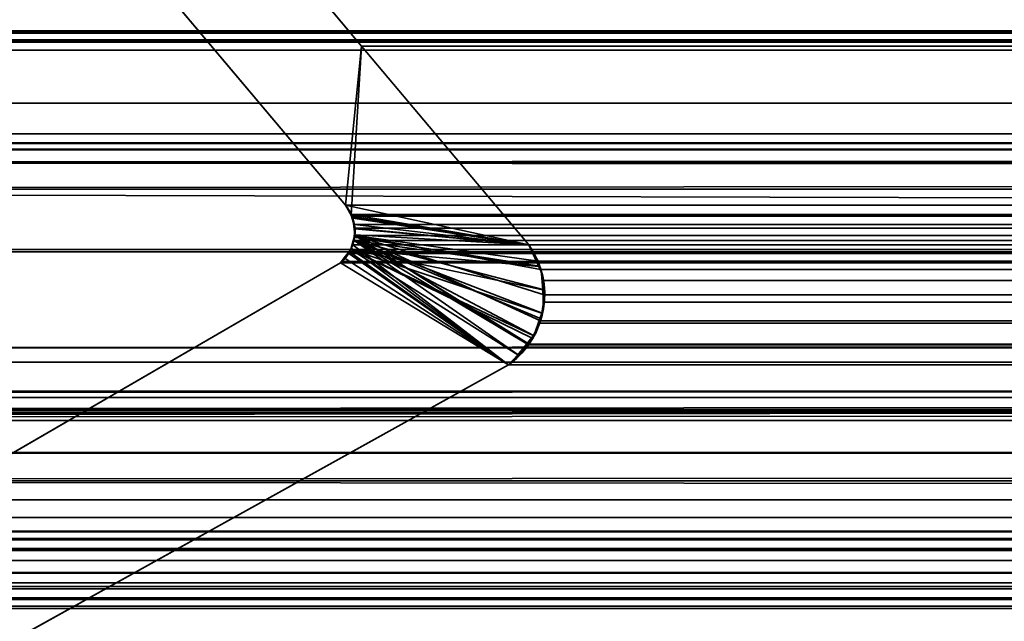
# Model space of a CAD drawing. Header units: millimetres. Extents: x -503 to 6703, y -110 to 193.
# Tile 1039 of 1056: x 4045.74 to 4050.84, y -1.93 to 1.19. Entities that reach past the tile are written whole.
import ezdxf

# ---------------------------------------------------------------- set-up
doc = ezdxf.new("R2010")
doc.units = ezdxf.units.MM
doc.layers.add('152', color=7, linetype='Continuous', true_color=0xffffff)

# ---------------------------------------------------------------- blocks, each defined once
blk = doc.blocks.new('UG_SURFACE_004')
at = {"layer": '152', "color": 252, "linetype": 'Continuous', "lineweight": 35}
for points in [[(5156.4999, -14, 2212.25), (5156.4999, 174.4, 2212.25), (3843.4999, 174.4, 2212.25), (3843.4999, -14, 2212.25)], [(3993.5, -14, 2062.2499), (3993.5, 174.4, 2062.2499), (5006.4998, 174.4, 2062.2499), (5006.4998, -14, 2062.2499)]]:
    blk.add_3dface(points, dxfattribs=at)
blk = doc.blocks.new('UG_SURFACE_341')
at = {"layer": '152', "color": 35, "linetype": 'Continuous', "lineweight": 35}
for points in [[(4037.0002, 0, 2), (4962.9998, 0, 2), (4962.9998, -2), (4037.0002, -2)], [(4037.0002, 0, 1027), (4081.9998, 0, 1031.9999), (4081.9998, 0, 1015)], [(4037.0002, 0, 2), (4037.0002, 0, 1027), (4082.7613, 0, 1011.1731), (4084.929, 0, 1007.929)], [(4037.0002, 0, 1027), (4082.7613, 0, 1035.8268), (4081.9998, 0, 1031.9999)], [(4037.0002, 0, 1027), (4037.0002, 0, 2017), (4082.4895, 0, 1107.0901), (4082.0546, 0, 1102.9547)], [(4081.9998, 0, 1015), (4082.7613, 0, 1011.1731), (4037.0002, 0, 1027)], [(4082.0546, 0, 1102.9547), (4084.929, 0, 1039.0711), (4082.7613, 0, 1035.8268), (4037.0002, 0, 1027)], [(4084.929, 0, 1007.929), (4088.1734, 0, 1005.7611), (4037.0002, 0, 2)], [(4962.9998, 0, 2), (4037.0002, 0, 2), (4092, 0, 1005), (4095.8266, 0, 1005.7611)], [(4088.1734, 0, 1005.7611), (4092, 0, 1005), (4037.0002, 0, 2)], [(4037.0002, 0, 2017), (4092, 0, 1114), (4087.9326, 0, 1113.1355)], [(4087.9326, 0, 1113.1355), (4084.5685, 0, 1110.6913), (4037.0002, 0, 2017)], [(4084.5685, 0, 1110.6913), (4082.4895, 0, 1107.0901), (4037.0002, 0, 2017)], [(4096.0674, 0, 1113.1355), (4092, 0, 1114), (4037.0002, 0, 2017), (4962.9998, 0, 2017)], [(4962.9998, -9, 2017), (4962.9998, 0, 2017), (4037.0002, 0, 2017), (4037.0002, -9, 2017)]]:
    blk.add_3dface(points, dxfattribs=at)
blk = doc.blocks.new('UG_SURFACE_368')
at = {"layer": '152', "color": 252, "linetype": 'Continuous', "lineweight": 35}
for points in [[(4031.4999, -25.92, 2021.75), (4968.5001, -25.92, 2021.75), (4968.5001, 14.42, 2021.75), (4031.4999, 14.42, 2021.75)], [(4033, -25.92, 2020.2501), (4033, 14.42, 2020.2501), (4967, 14.42, 2020.2501), (4967, -25.92, 2020.2501)]]:
    blk.add_3dface(points, dxfattribs=at)
blk = doc.blocks.new('UG_SURFACE_396')
at = {"layer": '152', "color": 7, "linetype": 'Continuous', "lineweight": 35}
for points in [[(4046.9627, 1.7131, -7.75), (4047.5149, 1.0529, -7.75), (4047.431, 0.2303, -7.75), (4046.4926, 1.345, -7.75)], [(4047.5149, 1.0529, 2005.7349), (4046.9627, 1.7131, 2006.2871), (4046.4926, 1.345, 2006.7573), (4047.431, 0.2303, 2005.8188)], [(4046.9627, 1.7131, 2006.2871), (4047.5149, 1.0529, 2005.7349), (4047.5149, 1.0529, -7.75), (4046.9627, 1.7131, -7.75)], [(4046.4926, 1.345, -7.75), (4047.431, 0.2303, -7.75), (4047.431, 0.2303, 2005.8188), (4046.4926, 1.345, 2006.7573)], [(4047.5149, 1.0529, -7.75), (4048.3809, 0.025, -7.75), (4047.431, 0.2303, -7.75)], [(4047.5149, 1.0529, 2005.7349), (4047.431, 0.2303, 2005.8188), (4047.4615, 0.1785, 2005.7886)], [(4047.4615, 0.1785, 2005.7886), (4047.4677, 0.1679, 2005.7824), (4048.3809, 0.025, 2004.8692), (4047.5149, 1.0529, 2005.7349)], [(4047.5149, 1.0529, 2005.7349), (4048.3809, 0.025, 2004.8692), (4048.3809, 0.025, -7.75), (4047.5149, 1.0529, -7.75)], [(4048.3809, 0.025, -7.75), (4047.4701, 0.1617, -7.75), (4047.4606, 0.1786, -7.75), (4047.431, 0.2303, -7.75)], [(4047.431, 0.2303, -7.75), (4047.4606, 0.1786, -7.75), (4047.4615, 0.1785, 2005.7886)], [(4047.4615, 0.1785, 2005.7886), (4047.431, 0.2303, 2005.8188), (4047.431, 0.2303, -7.75)], [(4047.4606, 0.1786, -7.75), (4047.4701, 0.1617, -7.75), (4047.4777, 0.1211, 2005.7721)], [(4047.4777, 0.1211, 2005.7721), (4047.4677, 0.1679, 2005.7824), (4047.4606, 0.1786, -7.75)], [(4047.4677, 0.1679, 2005.7824), (4047.4615, 0.1785, 2005.7886), (4047.4606, 0.1786, -7.75)], [(4047.4677, 0.1679, 2005.7824), (4047.4777, 0.1211, 2005.7721), (4047.4806, 0.1078, 2005.7693), (4048.3809, 0.025, 2004.8692)], [(4047.4806, 0.0754, -7.75), (4047.4749, 0.1212, -7.75), (4047.4701, 0.1617, -7.75), (4048.3809, 0.025, -7.75)], [(4047.4701, 0.1617, -7.75), (4047.4749, 0.1212, -7.75), (4047.4777, 0.1211, 2005.7721)], [(4047.4806, 0.1078, 2005.7693), (4047.4749, 0.1212, -7.75), (4047.4806, 0.0754, -7.75)], [(4047.4806, 0.1078, 2005.7693), (4047.4777, 0.1211, 2005.7721), (4047.4749, 0.1212, -7.75)], [(4048.4357, -0.087, 2004.8144), (4048.3809, 0.025, 2004.8692), (4047.4806, 0.1078, 2005.7693), (4047.4772, 0.0633, 2005.7728)], [(4047.4806, 0.0754, -7.75), (4047.4772, 0.0633, 2005.7728), (4047.4806, 0.1078, 2005.7693)], [(4048.4324, -0.0872, -7.75), (4047.4596, 0.0001, -7.75), (4047.4615, 0.0065, -7.75), (4047.4772, 0.0636, -7.75)], [(4047.4758, 0.0471, 2005.774), (4047.4772, 0.0636, -7.75), (4047.4615, 0.0065, -7.75)], [(4047.4758, 0.0471, 2005.774), (4047.4772, 0.0633, 2005.7728), (4047.4772, 0.0636, -7.75)], [(4047.4772, 0.0633, 2005.7728), (4047.4758, 0.0471, 2005.774), (4048.4357, -0.087, 2004.8144)], [(4047.4772, 0.0636, -7.75), (4047.4806, 0.0754, -7.75), (4048.3809, 0.025, -7.75), (4048.4324, -0.0872, -7.75)], [(4047.4806, 0.0754, -7.75), (4047.4772, 0.0636, -7.75), (4047.4772, 0.0633, 2005.7728)], [(4047.4257, -0.0428, -7.75), (4047.4596, 0.0001, -7.75), (4048.3236, -0.5457, -7.75), (4048.2764, -0.597, -7.75)], [(4047.4596, 0.0001, -7.75), (4047.4257, -0.0428, -7.75), (4047.4277, -0.0425, 2005.8224)], [(4047.4596, 0.0001, -7.75), (4047.4277, -0.0425, 2005.8224), (4047.4529, -0.012, 2005.7969)], [(4047.4606, 0.0075, 2005.7893), (4047.4529, -0.012, 2005.7969), (4048.2764, -0.597, 2004.9736)], [(4047.4529, -0.012, 2005.7969), (4047.4606, 0.0075, 2005.7893), (4047.4615, 0.0065, -7.75)], [(4047.4529, -0.012, 2005.7969), (4047.4615, 0.0065, -7.75), (4047.4596, 0.0001, -7.75)], [(4047.4596, 0.0001, -7.75), (4048.4533, -0.2084, -7.75), (4048.4571, -0.3076, -7.75), (4048.449, -0.3298, -7.75)], [(4047.4596, 0.0001, -7.75), (4048.4324, -0.0872, -7.75), (4048.45, -0.1253, -7.75), (4048.4533, -0.2084, -7.75)], [(4048.449, -0.3298, -7.75), (4048.4066, -0.4471, -7.75), (4047.4596, 0.0001, -7.75)], [(4047.4596, 0.0001, -7.75), (4048.4014, -0.4612, -7.75), (4048.3236, -0.5457, -7.75)], [(4048.4066, -0.4471, -7.75), (4048.4014, -0.4612, -7.75), (4047.4596, 0.0001, -7.75)], [(4048.2764, -0.597, 2004.9736), (4048.3265, -0.545, 2004.9233), (4047.4758, 0.0471, 2005.774), (4047.4606, 0.0075, 2005.7893)], [(4047.4615, 0.0065, -7.75), (4047.4606, 0.0075, 2005.7893), (4047.4758, 0.0471, 2005.774)], [(4047.4758, 0.0471, 2005.774), (4048.3265, -0.545, 2004.9233), (4048.389, -0.4805, 2004.8609), (4048.4056, -0.445, 2004.8444)], [(4047.4758, 0.0471, 2005.774), (4048.4457, -0.3584, 2004.8044), (4048.4495, -0.3303, 2004.8003)], [(4048.4495, -0.3303, 2004.8003), (4048.4633, -0.2303, 2004.7865), (4048.46, -0.2088, 2004.7898), (4047.4758, 0.0471, 2005.774)], [(4048.4056, -0.445, 2004.8444), (4048.4457, -0.3584, 2004.8044), (4047.4758, 0.0471, 2005.774)], [(4048.46, -0.2088, 2004.7898), (4048.4447, -0.106, 2004.8051), (4048.4357, -0.087, 2004.8144), (4047.4758, 0.0471, 2005.774)], [(4048.3809, 0.025, -7.75), (4048.3809, 0.025, 2004.8692), (4048.4357, -0.087, 2004.8144)], [(4048.4357, -0.087, 2004.8144), (4048.4324, -0.0872, -7.75), (4048.3809, 0.025, -7.75)], [(4048.2764, -0.597, 2004.9736), (4047.4529, -0.012, 2005.7969), (4047.4277, -0.0425, 2005.8224), (4047.4057, -0.0688, 2005.8444)], [(4047.4057, -0.0688, -7.75), (4047.4057, -0.0688, 2005.8444), (4047.4277, -0.0425, 2005.8224)], [(4047.4277, -0.0425, 2005.8224), (4047.4257, -0.0428, -7.75), (4047.4057, -0.0688, -7.75)], [(4048.2764, -0.597, -7.75), (4047.4057, -0.0688, -7.75), (4047.4257, -0.0428, -7.75)], [(4048.2764, -0.597, -7.75), (4040.8993, -4.6975, -7.75), (4045.2905, -1.2961, -7.75), (4047.4057, -0.0688, -7.75)], [(4047.4057, -0.0688, 2005.8444), (4045.2905, -1.2961, 2007.9598), (4040.8993, -4.6975, 2012.3506), (4048.2764, -0.597, 2004.9736)], [(4047.4057, -0.0688, -7.75), (4045.2905, -1.2961, -7.75), (4045.2905, -1.2961, 2007.9598), (4047.4057, -0.0688, 2005.8444)], [(4048.4324, -0.0872, -7.75), (4048.4357, -0.087, 2004.8144), (4048.4447, -0.106, 2004.8051)], [(4048.4447, -0.106, 2004.8051), (4048.45, -0.1253, -7.75), (4048.4324, -0.0872, -7.75)], [(4048.4447, -0.106, 2004.8051), (4048.4533, -0.2084, -7.75), (4048.45, -0.1253, -7.75)], [(4048.4447, -0.106, 2004.8051), (4048.46, -0.2088, 2004.7898), (4048.4533, -0.2084, -7.75)], [(4048.4633, -0.2303, 2004.7865), (4048.449, -0.3298, -7.75), (4048.4571, -0.3076, -7.75)], [(4048.4633, -0.2303, 2004.7865), (4048.4495, -0.3303, 2004.8003), (4048.449, -0.3298, -7.75)], [(4048.4571, -0.3076, -7.75), (4048.4533, -0.2084, -7.75), (4048.46, -0.2088, 2004.7898)], [(4048.4571, -0.3076, -7.75), (4048.46, -0.2088, 2004.7898), (4048.4633, -0.2303, 2004.7865)], [(4048.4066, -0.4471, -7.75), (4048.449, -0.3298, -7.75), (4048.4495, -0.3303, 2004.8003)], [(4048.4495, -0.3303, 2004.8003), (4048.4457, -0.3584, 2004.8044), (4048.4066, -0.4471, -7.75)], [(4048.4457, -0.3584, 2004.8044), (4048.4056, -0.445, 2004.8444), (4048.4066, -0.4471, -7.75)], [(4048.3236, -0.5457, -7.75), (4048.4014, -0.4612, -7.75), (4048.4056, -0.445, 2004.8444)], [(4048.4056, -0.445, 2004.8444), (4048.389, -0.4805, 2004.8609), (4048.3236, -0.5457, -7.75)], [(4048.4014, -0.4612, -7.75), (4048.4066, -0.4471, -7.75), (4048.4056, -0.445, 2004.8444)], [(4048.389, -0.4805, 2004.8609), (4048.3265, -0.545, 2004.9233), (4048.3236, -0.5457, -7.75)], [(4048.2764, -0.597, -7.75), (4048.3236, -0.5457, -7.75), (4048.3265, -0.545, 2004.9233)], [(4048.3265, -0.545, 2004.9233), (4048.2764, -0.597, 2004.9736), (4048.2764, -0.597, -7.75)], [(4048.2764, -0.597, 2004.9736), (4040.8993, -4.6975, 2012.3506), (4040.8993, -4.6975, -7.75), (4048.2764, -0.597, -7.75)]]:
    blk.add_3dface(points, dxfattribs=at)
blk = doc.blocks.new('UG_SURFACE_397')
at = {"layer": '152', "color": 7, "linetype": 'Continuous', "lineweight": 35}
for points in [[(4966.1694, 1.0733, 2019.4194), (4033.8249, 2.6459, 2019.4249), (4033.7386, 0.3122, 2019.5112)], [(4966.1694, 1.0733, 2019.4194), (4966.1751, 2.6459, 2019.4249), (4033.8249, 2.6459, 2019.4249)], [(4038.0788, 1.7573, 2015.1713), (4961.9212, 1.7573, 2015.1713), (4961.277, 1.0763, 2014.5271), (4038.723, 1.0763, 2014.5271)], [(4047.431, 0.2303, 2005.8188), (4046.4926, 1.345, 2006.7573), (4046.9627, 1.7131, 2006.2871), (4047.5149, 1.0529, 2005.7349)], [(4953.0373, 1.7131, 2006.2871), (4952.4851, 1.0529, 2005.7349), (4047.5149, 1.0529, 2005.7349), (4046.9627, 1.7131, 2006.2871)], [(4046.4926, 1.345, 2006.7573), (4047.431, 0.2303, 2005.8188), (4952.569, 0.2303, 2005.8188), (4953.5074, 1.345, 2006.7573)], [(4962.5516, 1.1329, 2015.8014), (4964.0083, 0.5991, 2017.2584), (4035.9917, 0.5991, 2017.2584), (4037.4484, 1.1329, 2015.8014)], [(4962.5516, 1.1329, 2015.8014), (4037.4484, 1.1329, 2015.8014), (4037.497, 1.1297, 2015.753)], [(4962.501, 1.1363, 2015.7511), (4037.497, 1.1297, 2015.753), (4037.5605, 1.1255, 2015.6894)], [(4962.501, 1.1363, 2015.7511), (4962.503, 1.1361, 2015.753), (4037.497, 1.1297, 2015.753)], [(4037.497, 1.1297, 2015.753), (4962.503, 1.1361, 2015.753), (4962.5516, 1.1329, 2015.8014)], [(4037.5605, 1.1255, 2015.6894), (4962.431, 1.1143, 2015.681), (4962.501, 1.1363, 2015.7511)], [(4037.5605, 1.1255, 2015.6894), (4037.569, 1.1208, 2015.6808), (4962.431, 1.1143, 2015.681)], [(4033.7386, 0.3122, 2019.5112), (4966.2142, 0.3108, 2019.4643), (4966.1694, 1.0733, 2019.4194)], [(4962.3823, 1.0991, 2015.6326), (4037.569, 1.1208, 2015.6808), (4037.6334, 1.0854, 2015.6164)], [(4962.3823, 1.0991, 2015.6326), (4962.431, 1.1143, 2015.681), (4037.569, 1.1208, 2015.6808)], [(4037.6334, 1.0854, 2015.6164), (4962.3671, 1.0842, 2015.6171), (4962.3823, 1.0991, 2015.6326)], [(4962.3671, 1.0842, 2015.6171), (4037.6334, 1.0854, 2015.6164), (4037.6434, 1.08, 2015.6066)], [(4037.6434, 1.08, 2015.6066), (4962.3141, 1.0331, 2015.5642), (4962.3671, 1.0842, 2015.6171)], [(4037.6434, 1.08, 2015.6066), (4037.6859, 1.0331, 2015.5642), (4962.3141, 1.0331, 2015.5642)], [(4038.723, 1.0763, 2014.5271), (4961.277, 1.0763, 2014.5271), (4960.9752, 0.7572, 2014.2252)], [(4039.0248, 0.7572, 2014.2252), (4038.723, 1.0763, 2014.5271), (4960.9752, 0.7572, 2014.2252)], [(4962.3141, 1.0331, 2015.5642), (4037.6859, 1.0331, 2015.5642), (4038.3816, 0.4496, 2014.8683)], [(4038.3816, 0.4496, 2014.8683), (4961.6446, 0.3444, 2014.8945), (4962.3141, 1.0331, 2015.5642)], [(4047.5149, 1.0529, 2005.7349), (4048.3809, 0.025, 2004.8692), (4047.4625, 0.1807, 2005.7876), (4047.431, 0.2303, 2005.8188)], [(4952.4851, 1.0529, 2005.7349), (4951.6191, 0.025, 2004.8692), (4048.3809, 0.025, 2004.8692), (4047.5149, 1.0529, 2005.7349)], [(4960.9752, 0.7572, 2014.2252), (4959.5971, -0.0126, 2012.8472), (4040.4029, -0.0126, 2012.8472), (4039.0248, 0.7572, 2014.2252)], [(4035.5768, 0.516, 2017.673), (4964.0083, 0.5991, 2017.2584), (4964.3993, 0.5179, 2017.6492)], [(4035.5768, 0.516, 2017.673), (4035.9917, 0.5991, 2017.2584), (4964.0083, 0.5991, 2017.2584)], [(4034.7695, -0.8717, 2018.4803), (4965.1923, 0.5499, 2018.4426), (4965.1871, -0.4242, 2018.4369)], [(4034.7695, -0.8717, 2018.4803), (4034.8077, 0.5499, 2018.4426), (4965.1923, 0.5499, 2018.4426)], [(4034.8125, 0.552, 2018.4376), (4965.1875, 0.552, 2018.4376), (4965.1923, 0.5499, 2018.4426), (4034.8077, 0.5499, 2018.4426)], [(4965.1852, 0.5531, 2018.4352), (4034.8125, 0.552, 2018.4376), (4034.8148, 0.5531, 2018.4352)], [(4965.1852, 0.5531, 2018.4352), (4965.1875, 0.552, 2018.4376), (4034.8125, 0.552, 2018.4376)], [(4034.8148, 0.5531, 2018.4352), (4034.8182, 0.5529, 2018.4319), (4965.1818, 0.5529, 2018.4321), (4965.1852, 0.5531, 2018.4352)], [(4034.8182, 0.5529, 2018.4319), (4034.8334, 0.5522, 2018.4164), (4965.1666, 0.5523, 2018.4166)], [(4965.1666, 0.5523, 2018.4166), (4965.1818, 0.5529, 2018.4321), (4034.8182, 0.5529, 2018.4319)], [(4965.1194, 0.5501, 2018.3692), (4965.1666, 0.5523, 2018.4166), (4034.8334, 0.5522, 2018.4164)], [(4034.8334, 0.5522, 2018.4164), (4034.8811, 0.5499, 2018.369), (4965.1194, 0.5501, 2018.3692)], [(4964.4856, 0.5218, 2017.7355), (4965.1194, 0.5501, 2018.3692), (4034.8811, 0.5499, 2018.369)], [(4034.8811, 0.5499, 2018.369), (4035.5163, 0.519, 2017.7338), (4964.4856, 0.5218, 2017.7355)], [(4964.3993, 0.5179, 2017.6492), (4964.4856, 0.5218, 2017.7355), (4035.5163, 0.519, 2017.7338)], [(4964.3993, 0.5179, 2017.6492), (4035.5163, 0.519, 2017.7338), (4035.5768, 0.516, 2017.673)], [(4961.3423, 0.0339, 2014.5926), (4038.3816, 0.4496, 2014.8683), (4039.8078, -0.7461, 2013.4423)], [(4961.3423, 0.0339, 2014.5926), (4961.6446, 0.3444, 2014.8945), (4038.3816, 0.4496, 2014.8683)], [(4966.3572, -2.122, 2019.6073), (4033.7386, 0.3122, 2019.5112), (4033.6499, -2.0923, 2019.6002)], [(4966.3572, -2.122, 2019.6073), (4966.2142, 0.3108, 2019.4643), (4033.7386, 0.3122, 2019.5112)], [(4952.5375, 0.1807, 2005.7876), (4047.431, 0.2303, 2005.8188), (4047.4625, 0.1807, 2005.7876)], [(4952.5375, 0.1807, 2005.7876), (4952.569, 0.2303, 2005.8188), (4047.431, 0.2303, 2005.8188)], [(4047.4648, 0.1722, 2005.785), (4047.4625, 0.1807, 2005.7876), (4048.3809, 0.025, 2004.8692)], [(4047.4625, 0.1807, 2005.7876), (4952.5352, 0.1722, 2005.785), (4952.5375, 0.1807, 2005.7876)], [(4047.4625, 0.1807, 2005.7876), (4047.4648, 0.1722, 2005.785), (4952.5352, 0.1722, 2005.785)], [(4048.3809, 0.025, 2004.8692), (4047.4782, 0.1294, 2005.7719), (4047.4648, 0.1722, 2005.785)], [(4952.5218, 0.1294, 2005.7719), (4047.4648, 0.1722, 2005.785), (4047.4782, 0.1294, 2005.7719)], [(4952.5218, 0.1294, 2005.7719), (4952.5352, 0.1722, 2005.785), (4047.4648, 0.1722, 2005.785)], [(4047.4787, 0.1112, 2005.7712), (4047.4782, 0.1294, 2005.7719), (4048.3809, 0.025, 2004.8692)], [(4047.4782, 0.1294, 2005.7719), (4952.5213, 0.1112, 2005.7712), (4952.5218, 0.1294, 2005.7719)], [(4047.4782, 0.1294, 2005.7719), (4047.4787, 0.1112, 2005.7712), (4952.5213, 0.1112, 2005.7712)], [(4047.4801, 0.0733, 2005.7697), (4047.4787, 0.1112, 2005.7712), (4048.3809, 0.025, 2004.8692), (4048.429, -0.0611, 2004.8213)], [(4952.5199, 0.0733, 2005.7697), (4047.4787, 0.1112, 2005.7712), (4047.4801, 0.0733, 2005.7697)], [(4952.5199, 0.0733, 2005.7697), (4952.5213, 0.1112, 2005.7712), (4047.4787, 0.1112, 2005.7712)], [(4047.4744, 0.0471, 2005.7755), (4047.4801, 0.0733, 2005.7697), (4048.3789, -0.4935, 2004.8709)], [(4047.4801, 0.0733, 2005.7697), (4047.4744, 0.0471, 2005.7755), (4952.5256, 0.0471, 2005.7755)], [(4047.4801, 0.0733, 2005.7697), (4048.4409, -0.3688, 2004.8089), (4048.4381, -0.3818, 2004.8118), (4048.3828, -0.4899, 2004.8673)], [(4047.4801, 0.0733, 2005.7697), (4048.4414, -0.104, 2004.8089), (4048.4576, -0.1601, 2004.7927), (4048.46, -0.2344, 2004.7898)], [(4048.46, -0.2344, 2004.7898), (4048.4614, -0.2735, 2004.7884), (4048.4409, -0.3688, 2004.8089), (4047.4801, 0.0733, 2005.7697)], [(4048.3828, -0.4899, 2004.8673), (4048.3789, -0.4935, 2004.8709), (4047.4801, 0.0733, 2005.7697)], [(4048.429, -0.0611, 2004.8213), (4048.4414, -0.104, 2004.8089), (4047.4801, 0.0733, 2005.7697)], [(4047.4801, 0.0733, 2005.7697), (4952.5256, 0.0471, 2005.7755), (4952.5199, 0.0733, 2005.7697)], [(4961.3423, 0.0339, 2014.5926), (4039.8078, -0.7461, 2013.4423), (4040.1068, -0.829, 2013.1433)], [(4040.1068, -0.829, 2013.1433), (4959.8756, -0.7619, 2013.1254), (4961.3423, 0.0339, 2014.5926)], [(4047.4482, -0.0203, 2005.8019), (4047.4505, -0.0149, 2005.7993), (4047.4696, 0.0245, 2005.7805), (4048.2764, -0.597, 2004.9736)], [(4047.4696, 0.0245, 2005.7805), (4047.4505, -0.0149, 2005.7993), (4952.5495, -0.0149, 2005.7993)], [(4048.3789, -0.4935, 2004.8709), (4048.2764, -0.597, 2004.9736), (4047.4696, 0.0245, 2005.7805), (4047.4744, 0.0471, 2005.7755)], [(4952.5304, 0.0245, 2005.7805), (4047.4744, 0.0471, 2005.7755), (4047.4696, 0.0245, 2005.7805)], [(4047.4696, 0.0245, 2005.7805), (4952.5495, -0.0149, 2005.7993), (4952.5304, 0.0245, 2005.7805)], [(4952.5304, 0.0245, 2005.7805), (4952.5256, 0.0471, 2005.7755), (4047.4744, 0.0471, 2005.7755)], [(4048.429, -0.0611, 2004.8213), (4048.3809, 0.025, 2004.8692), (4951.6191, 0.025, 2004.8692)], [(4048.429, -0.0611, 2004.8213), (4951.6191, 0.025, 2004.8692), (4951.5643, -0.0787, 2004.8144)], [(4041.2922, -0.5094, 2011.9581), (4040.4029, -0.0126, 2012.8472), (4959.5971, -0.0126, 2012.8472)], [(4041.2922, -0.5094, 2011.9581), (4959.5971, -0.0126, 2012.8472), (4958.7078, -0.5094, 2011.9581)], [(4047.4057, -0.0688, 2005.8444), (4047.4114, -0.0622, 2005.8386), (4047.4482, -0.0203, 2005.8019), (4048.2764, -0.597, 2004.9736)], [(4047.4482, -0.0203, 2005.8019), (4047.4114, -0.0622, 2005.8386), (4952.5886, -0.0622, 2005.8386)], [(4952.5518, -0.0203, 2005.8019), (4047.4505, -0.0149, 2005.7993), (4047.4482, -0.0203, 2005.8019)], [(4047.4482, -0.0203, 2005.8019), (4952.5886, -0.0622, 2005.8386), (4952.5518, -0.0203, 2005.8019)], [(4952.5518, -0.0203, 2005.8019), (4952.5495, -0.0149, 2005.7993), (4047.4505, -0.0149, 2005.7993)], [(4048.2764, -0.597, 2004.9736), (4040.8993, -4.6975, 2012.3506), (4045.2905, -1.2961, 2007.9598), (4047.4057, -0.0688, 2005.8444)], [(4047.4057, -0.0688, 2005.8444), (4045.2905, -1.2961, 2007.9598), (4954.7095, -1.2961, 2007.9598), (4952.5943, -0.0688, 2005.8444)], [(4047.4057, -0.0688, 2005.8444), (4952.5943, -0.0688, 2005.8444), (4952.5886, -0.0622, 2005.8386), (4047.4114, -0.0622, 2005.8386)], [(4951.5643, -0.0787, 2004.8144), (4048.4414, -0.104, 2004.8089), (4048.429, -0.0611, 2004.8213)], [(4951.5643, -0.0787, 2004.8144), (4951.5591, -0.1036, 2004.8089), (4048.4414, -0.104, 2004.8089)], [(4048.4576, -0.1601, 2004.7927), (4048.4414, -0.104, 2004.8089), (4951.5591, -0.1036, 2004.8089)], [(4048.4576, -0.1601, 2004.7927), (4951.5591, -0.1036, 2004.8089), (4951.5376, -0.2035, 2004.7874)], [(4951.5376, -0.2035, 2004.7874), (4048.46, -0.2344, 2004.7898), (4048.4576, -0.1601, 2004.7927)], [(4951.5376, -0.2035, 2004.7874), (4951.5395, -0.2337, 2004.7894), (4048.46, -0.2344, 2004.7898)], [(4048.4614, -0.2735, 2004.7884), (4048.46, -0.2344, 2004.7898), (4951.5395, -0.2337, 2004.7894)], [(4048.4614, -0.2735, 2004.7884), (4951.5395, -0.2337, 2004.7894), (4951.5443, -0.3168, 2004.7944)], [(4951.5443, -0.3168, 2004.7944), (4048.4409, -0.3688, 2004.8089), (4048.4614, -0.2735, 2004.7884)], [(4951.5443, -0.3168, 2004.7944), (4951.56, -0.3675, 2004.8103), (4048.4409, -0.3688, 2004.8089)], [(4048.3828, -0.4899, 2004.8673), (4951.56, -0.3675, 2004.8103), (4951.5753, -0.4152, 2004.8251)], [(4048.3828, -0.4899, 2004.8673), (4048.4381, -0.3818, 2004.8118), (4951.56, -0.3675, 2004.8103)], [(4048.4381, -0.3818, 2004.8118), (4048.4409, -0.3688, 2004.8089), (4951.56, -0.3675, 2004.8103)], [(4965.1871, -0.4242, 2018.4369), (4034.6951, -1.1976, 2018.5549), (4034.7695, -0.8717, 2018.4803)], [(4965.1871, -0.4242, 2018.4369), (4965.2996, -1.206, 2018.5497), (4034.6951, -1.1976, 2018.5549)], [(4951.5753, -0.4152, 2004.8251), (4048.3789, -0.4935, 2004.8709), (4048.3828, -0.4899, 2004.8673)], [(4951.5753, -0.4152, 2004.8251), (4951.623, -0.4903, 2004.8728), (4048.3789, -0.4935, 2004.8709)], [(4958.7078, -0.5094, 2011.9581), (4957.6955, -0.5834, 2010.9458), (4042.3045, -0.5834, 2010.9458), (4041.2922, -0.5094, 2011.9581)], [(4951.6459, -0.5265, 2004.8959), (4048.2764, -0.597, 2004.9736), (4048.3789, -0.4935, 2004.8709)], [(4048.3789, -0.4935, 2004.8709), (4951.623, -0.4903, 2004.8728), (4951.6459, -0.5265, 2004.8959)], [(4951.6459, -0.5265, 2004.8959), (4951.7236, -0.597, 2004.9736), (4048.2764, -0.597, 2004.9736)], [(4951.7236, -0.597, 2004.9736), (4959.1007, -4.6975, 2012.3506), (4040.8993, -4.6975, 2012.3506), (4048.2764, -0.597, 2004.9736)], [(4042.3045, -0.5834, 2010.9458), (4957.6955, -0.5834, 2010.9458), (4955.6122, -0.7357, 2008.8625), (4044.3878, -0.7357, 2008.8625)], [(4958.9419, -1.2682, 2012.1918), (4959.8756, -0.7619, 2013.1254), (4040.1068, -0.829, 2013.1433)], [(4044.5185, -0.7343, 2008.7316), (4044.3878, -0.7357, 2008.8625), (4955.6122, -0.7357, 2008.8625)], [(4044.5185, -0.7343, 2008.7316), (4955.6122, -0.7357, 2008.8625), (4955.3699, -0.7733, 2008.6198)], [(4955.3699, -0.7733, 2008.6198), (4044.6291, -0.7669, 2008.6207), (4044.5185, -0.7343, 2008.7316)], [(4044.6291, -0.7669, 2008.6207), (4955.3699, -0.7733, 2008.6198), (4955.1983, -0.7998, 2008.4484)], [(4955.1983, -0.7998, 2008.4484), (4044.8875, -0.843, 2008.3623), (4044.6291, -0.7669, 2008.6207)], [(4955.1983, -0.7998, 2008.4484), (4955.1148, -0.8545, 2008.3649), (4044.8875, -0.843, 2008.3623)], [(4040.1068, -0.829, 2013.1433), (4042.1262, -1.3889, 2011.1239), (4957.8848, -1.3304, 2011.1349)], [(4957.8848, -1.3304, 2011.1349), (4958.9419, -1.2682, 2012.1918), (4040.1068, -0.829, 2013.1433)], [(4044.8956, -0.8454, 2008.3542), (4044.8875, -0.843, 2008.3623), (4955.1148, -0.8545, 2008.3649)], [(4044.8956, -0.8454, 2008.3542), (4955.1148, -0.8545, 2008.3649), (4955.0571, -0.8924, 2008.307)], [(4955.0571, -0.8924, 2008.307), (4044.9438, -0.8849, 2008.3063), (4044.8956, -0.8454, 2008.3542)], [(4045.145, -1.0515, 2008.105), (4044.9438, -0.8849, 2008.3063), (4955.0571, -0.8924, 2008.307)], [(4045.145, -1.0515, 2008.105), (4955.0571, -0.8924, 2008.307), (4954.9189, -0.9829, 2008.1689)], [(4954.9189, -0.9829, 2008.1689), (4045.1469, -1.0546, 2008.1031), (4045.145, -1.0515, 2008.105)], [(4954.9189, -0.9829, 2008.1689), (4954.8573, -1.0637, 2008.1074), (4045.1469, -1.0546, 2008.1031)], [(4045.1469, -1.0546, 2008.1031), (4954.8573, -1.0637, 2008.1074), (4954.7553, -1.1981, 2008.0054)], [(4954.7553, -1.1981, 2008.0054), (4045.2905, -1.2961, 2007.9598), (4045.1469, -1.0546, 2008.1031)], [(4965.4131, -1.9929, 2018.6632), (4034.1754, -3.4651, 2019.0744), (4034.6951, -1.1976, 2018.5549)], [(4034.6951, -1.1976, 2018.5549), (4965.2996, -1.206, 2018.5497), (4965.4131, -1.9929, 2018.6632)], [(4954.7553, -1.1981, 2008.0054), (4954.7095, -1.2961, 2007.9598), (4045.2905, -1.2961, 2007.9598)], [(4957.8848, -1.3304, 2011.1349), (4042.1262, -1.3889, 2011.1239), (4042.7456, -1.5607, 2010.5042)], [(4957.8848, -1.3304, 2011.1349), (4042.7456, -1.5607, 2010.5042), (4044.2858, -1.4582, 2008.9643)], [(4044.2858, -1.4582, 2008.9643), (4955.7142, -1.4582, 2008.9643), (4957.8848, -1.3304, 2011.1349)], [(4044.2858, -1.4582, 2008.9643), (4044.2929, -1.4628, 2008.9571), (4955.7071, -1.462, 2008.9569)], [(4955.7071, -1.462, 2008.9569), (4955.7142, -1.4582, 2008.9643), (4044.2858, -1.4582, 2008.9643)], [(4955.6723, -1.4795, 2008.9226), (4955.7071, -1.462, 2008.9569), (4044.2929, -1.4628, 2008.9571)], [(4955.6723, -1.4795, 2008.9226), (4044.2929, -1.4628, 2008.9571), (4044.3482, -1.4973, 2008.9016)], [(4044.3482, -1.4973, 2008.9016), (4955.6522, -1.4985, 2008.9021), (4955.6723, -1.4795, 2008.9226)], [(4955.616, -1.5323, 2008.8661), (4044.3482, -1.4973, 2008.9016), (4044.3578, -1.5032, 2008.8923)], [(4955.616, -1.5323, 2008.8661), (4955.6522, -1.4985, 2008.9021), (4044.3482, -1.4973, 2008.9016)], [(4044.3578, -1.5032, 2008.8923), (4955.6065, -1.5497, 2008.8565), (4955.616, -1.5323, 2008.8661)], [(4044.3578, -1.5032, 2008.8923), (4044.394, -1.5491, 2008.8558), (4955.6065, -1.5497, 2008.8565)], [(4955.5855, -1.5884, 2008.8353), (4044.394, -1.5491, 2008.8558), (4044.3993, -1.5558, 2008.8506)], [(4955.5855, -1.5884, 2008.8353), (4955.6065, -1.5497, 2008.8565), (4044.394, -1.5491, 2008.8558)], [(4044.3993, -1.5558, 2008.8506), (4955.5798, -1.6116, 2008.8296), (4955.5855, -1.5884, 2008.8353)], [(4044.3993, -1.5558, 2008.8506), (4044.4217, -1.6106, 2008.8284), (4955.5798, -1.6116, 2008.8296)], [(4044.4217, -1.6106, 2008.8284), (4044.4217, -1.6108, 2008.8282), (4955.5798, -1.6116, 2008.8296)], [(4955.5731, -1.6382, 2008.8229), (4044.4217, -1.6108, 2008.8282), (4044.4288, -1.6734, 2008.8212)], [(4955.5731, -1.6382, 2008.8229), (4955.5798, -1.6116, 2008.8296), (4044.4217, -1.6108, 2008.8282)], [(4955.5726, -1.6936, 2008.8229), (4044.4283, -1.6767, 2008.8217), (4044.4207, -1.7264, 2008.8296)], [(4044.4288, -1.6734, 2008.8212), (4044.4283, -1.6767, 2008.8217), (4955.5731, -1.6768, 2008.8229)], [(4955.5726, -1.6936, 2008.8229), (4955.5731, -1.6768, 2008.8229), (4044.4283, -1.6767, 2008.8217)], [(4044.4288, -1.6734, 2008.8212), (4955.5731, -1.6768, 2008.8229), (4955.5731, -1.6382, 2008.8229)], [(4044.4207, -1.7264, 2008.8296), (4044.414, -1.7456, 2008.8358), (4955.586, -1.7456, 2008.8358)], [(4044.4207, -1.7264, 2008.8296), (4955.586, -1.7456, 2008.8358), (4955.5726, -1.6936, 2008.8229)], [(4955.6231, -1.8086, 2008.873), (4044.4074, -1.7572, 2008.8425), (4044.3802, -1.8045, 2008.8696)], [(4044.4074, -1.7572, 2008.8425), (4955.5926, -1.7571, 2008.8425), (4955.586, -1.7456, 2008.8358)], [(4955.586, -1.7456, 2008.8358), (4044.414, -1.7456, 2008.8358), (4044.4074, -1.7572, 2008.8425)], [(4955.6231, -1.8086, 2008.873), (4955.5926, -1.7571, 2008.8425), (4044.4074, -1.7572, 2008.8425)], [(4955.6274, -1.8125, 2008.8775), (4044.3721, -1.8122, 2008.8778), (4044.3349, -1.8474, 2008.9152)], [(4044.3349, -1.8474, 2008.9152), (4955.6823, -1.8586, 2008.9326), (4955.6274, -1.8125, 2008.8775)], [(4044.3802, -1.8045, 2008.8696), (4044.3721, -1.8122, 2008.8778), (4955.6274, -1.8125, 2008.8775)], [(4044.3802, -1.8045, 2008.8696), (4955.6274, -1.8125, 2008.8775), (4955.6231, -1.8086, 2008.873)], [(4959.4684, -4.0486, 2012.7182), (4955.6823, -1.8586, 2008.9326), (4044.3177, -1.8586, 2008.9326), (4040.5316, -4.0486, 2012.7182)], [(4044.3349, -1.8474, 2008.9152), (4044.3177, -1.8586, 2008.9326), (4955.6823, -1.8586, 2008.9326)]]:
    blk.add_3dface(points, dxfattribs=at)

msp = doc.modelspace()

# ---------------------------------------------------------------- linework, layer by layer
at = {"layer": '152', "color": 252, "linetype": 'Continuous', "lineweight": -3, "true_color": 0x939598}
for p, q in [((4046.9628, 1.7131, -7.75), (4047.515, 1.0529, -7.75)), ((4046.9628, 1.7131, 2006.2872), (4047.515, 1.0529, 2005.735)), ((4046.9628, 1.7131, 2006.2872), (4047.515, 1.0529, 2005.735)), ((4047.4311, 0.2303, 2005.8189), (4046.4927, 1.345, 2006.7573)), ((4047.4311, 0.2303, 2005.8189), (4046.4927, 1.345, 2006.7573)), ((4046.4927, 1.345, -7.75), (4047.4311, 0.2303, -7.75)), ((4962.5515, 1.1329, 2015.8015), (4037.4485, 1.1329, 2015.8015)), ((4962.3143, 1.0331, 2015.5643), (4037.6857, 1.0331, 2015.5643)), ((4047.515, 1.0529, 2005.735), (4047.515, 1.0529, -7.75)), ((4952.485, 1.0529, 2005.735), (4047.515, 1.0529, 2005.735)), ((4047.515, 1.0529, -7.75), (4048.3808, 0.025, -7.75)), ((4047.515, 1.0529, 2005.735), (4048.3808, 0.025, 2004.8692)), ((4047.515, 1.0529, 2005.735), (4048.3808, 0.025, 2004.8692)), ((4964.0084, 0.5991, 2017.2584), (4035.9916, 0.5991, 2017.2584)), ((4965.1926, 0.5499, 2018.4426), (4034.8074, 0.5499, 2018.4426)), ((4047.4311, 0.2303, -7.75), (4047.4311, 0.2303, 2005.8189)), ((4047.4311, 0.2303, 2005.8189), (4952.5689, 0.2303, 2005.8189)), ((4037, 0, 2), (4963, 0, 2)), ((4048.3808, 0.025, 2004.8692), (4048.3808, 0.025, -7.75)), ((4951.6192, 0.025, 2004.8692), (4048.3808, 0.025, 2004.8692)), ((4037, 0, 2017), (4963, 0, 2017)), ((4047.4056, -0.0688, -7.75), (4045.2902, -1.2961, -7.75)), ((4045.2902, -1.2961, 2007.9598), (4047.4056, -0.0688, 2005.8444)), ((4045.2902, -1.2961, 2007.9598), (4047.4056, -0.0688, 2005.8444)), ((4047.4056, -0.0688, 2005.8444), (4952.5944, -0.0688, 2005.8444)), ((4047.4056, -0.0688, -7.75), (4047.4056, -0.0688, 2005.8444)), ((4048.2764, -0.597, -7.75), (4040.8995, -4.6975, -7.75)), ((4040.8995, -4.6975, 2012.3505), (4048.2764, -0.597, 2004.9736)), ((4048.2764, -0.597, 2004.9736), (4040.8995, -4.6975, 2012.3505)), ((4951.7236, -0.597, 2004.9736), (4048.2764, -0.597, 2004.9736)), ((4048.2764, -0.597, 2004.9736), (4048.2764, -0.597, -7.75)), ((4044.3876, -0.7357, 2008.8624), (4955.6124, -0.7357, 2008.8624)), ((4045.2902, -1.2961, 2007.9598), (4954.7098, -1.2961, 2007.9598)), ((4955.7144, -1.4582, 2008.9644), (4044.2856, -1.4582, 2008.9644)), ((4955.5859, -1.7456, 2008.8359), (4044.4141, -1.7456, 2008.8359)), ((4955.6825, -1.8586, 2008.9325), (4044.3175, -1.8586, 2008.9325))]:
    msp.add_line(p, q, dxfattribs=at)
for points in [[(4047.4056, -0.0688, -7.75), (4047.4952, 0.0066, -7.75), (4047.5069, 0.1407, -7.75), (4047.4311, 0.2303, -7.75)], [(4047.4311, 0.2303, 2005.8189), (4047.5069, 0.1407, 2005.7431), (4047.4952, 0.0066, 2005.7548), (4047.4056, -0.0688, 2005.8444)], [(4048.3808, 0.025, 2004.8692), (4048.5235, -0.1757, 2004.7265), (4048.4768, -0.454, 2004.7732), (4048.2764, -0.597, 2004.9736)], [(4048.2764, -0.597, -7.75), (4048.4768, -0.454, -7.75), (4048.5235, -0.1757, -7.75), (4048.3808, 0.025, -7.75)]]:
    msp.add_open_spline(points, degree=3, dxfattribs=at)
for points, knots in [([(4047.4311, 0.2303, 2005.8189), (4047.4431, 0.2161, 2005.8069), (4047.454, 0.1994, 2005.796), (4047.4695, 0.165, 2005.7805), (4047.475, 0.1475, 2005.775), (4047.4812, 0.1112, 2005.7688), (4047.4819, 0.0918, 2005.7681), (4047.4785, 0.0564, 2005.7715), (4047.4749, 0.0398, 2005.7751), (4047.464, 0.0082, 2005.786), (4047.4566, -0.0069, 2005.7934), (4047.4359, -0.0395, 2005.8141), (4047.4213, -0.0557, 2005.8287), (4047.4056, -0.0688, 2005.8444)], [0, 0, 0, 0, 0.184362, 0.184362, 0.339247, 0.339247, 0.495166, 0.495166, 0.636385, 0.636385, 0.785852, 0.785852, 1, 1, 1, 1]), ([(4048.2764, -0.597, 2004.9736), (4048.3152, -0.5693, 2004.9348), (4048.3521, -0.5336, 2004.8979), (4048.4049, -0.4583, 2004.8451), (4048.4242, -0.4217, 2004.8258), (4048.45, -0.348, 2004.8), (4048.4583, -0.311, 2004.7917), (4048.465, -0.236, 2004.785), (4048.4635, -0.197, 2004.7865), (4048.4516, -0.1254, 2004.7984), (4048.4417, -0.0918, 2004.8083), (4048.4156, -0.0297, 2004.8344), (4048.3991, -0.0008, 2004.8509), (4048.3808, 0.025, 2004.8692)], [0, 0, 0, 0, 0.243199, 0.243199, 0.418688, 0.418688, 0.567329, 0.567329, 0.716617, 0.716617, 0.856751, 0.856751, 1, 1, 1, 1])]:
    msp.add_open_spline(points, degree=3, knots=knots, dxfattribs=at)

# ---------------------------------------------------------------- block references
for name in ['UG_SURFACE_004', 'UG_SURFACE_368', 'UG_SURFACE_396', 'UG_SURFACE_397', 'UG_SURFACE_341']:
    msp.add_blockref(name, (0, 0), dxfattribs=at)

doc.saveas('drawing.dxf')
